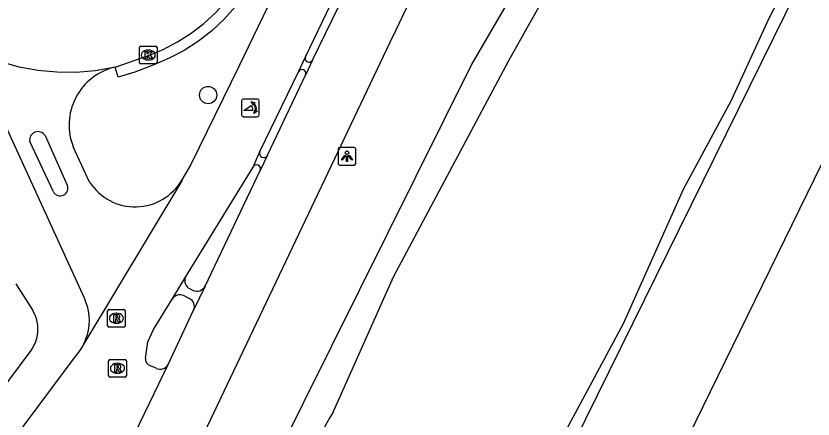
# Model space of a CAD drawing. Extents: x 158838 to 160074, y 386376 to 387776.
# Drawn here: x 159225.69 to 159270.81, y 386775.1 to 386797.89 of the extents above; entities that cross this region are included whole.
import ezdxf

# ---------------------------------------------------------------- set-up
doc = ezdxf.new("R2010")
doc.units = 0
for name, color, linetype in [('IMGEO_Berm_groen', 7, 'Continuous'), ('IMGEO_Boom', 7, 'Continuous'), ('IMGEO_Fietspad_gesloten', 7, 'Continuous'), ('IMGEO_Groenvoorziening', 7, 'Continuous'), ('IMGEO_Haag', 7, 'Continuous'), ('IMGEO_Kolk', 7, 'Continuous'), ('IMGEO_Lichtpunt', 7, 'Continuous'), ('IMGEO_Loofbos', 7, 'Continuous'), ('IMGEO_OVBaan_gesloten', 7, 'Continuous'), ('IMGEO_Poller', 7, 'Continuous'), ('IMGEO_Rijbaan_lokaal_open', 7, 'Continuous'), ('IMGEO_Rioolput', 7, 'Continuous'), ('IMGEO_Voetpad_open', 7, 'Continuous'), ('IMGEO_Waterloop', 7, 'Continuous')]:
    doc.layers.add(name, color=color, linetype=linetype)

msp = doc.modelspace()

# ---------------------------------------------------------------- linework, layer by layer
at = {"layer": 'IMGEO_Berm_groen'}
msp.add_lwpolyline([(159295.387, 386860.749), (159267.753, 386822.227), (159261.396, 386812.36), (159260.712, 386811.091), (159259.44, 386808.818), (159251.504, 386795.194), (159240.385, 386772.855), (159239.987, 386771.45), (159240.04, 386770.482), (159240.179, 386769.522), (159240.404, 386768.578), (159240.711, 386767.659), (159241.1, 386766.77), (159241.567, 386765.92), (159242.107, 386765.115), (159242.718, 386764.361), (159243.393, 386763.665), (159243.51, 386763.556), (159246.227, 386761.743)], dxfattribs=at)
at = {"layer": 'IMGEO_Boom'}
msp.add_circle((159236.573, 386793.421), 0.489, dxfattribs=at)
at = {"layer": 'IMGEO_Fietspad_gesloten'}
for points in [[(159242.326, 386803.363), (159238.334, 386795.064), (159235.594, 386789.49), (159235.091, 386788.626)], [(159242.073, 386795.583), (159244.248, 386800.111)], [(159222.857, 386796.143), (159222.934, 386796.089), (159223.007, 386796.028), (159223.074, 386795.961), (159223.135, 386795.888), (159223.189, 386795.81), (159223.236, 386795.728), (159223.275, 386795.642), (159229.547, 386781.951), (159229.638, 386781.735), (159229.721, 386781.477), (159229.781, 386781.212), (159229.818, 386780.944), (159229.83, 386780.673), (159229.818, 386780.402), (159229.781, 386780.133), (159229.721, 386779.869), (159229.638, 386779.611), (159229.532, 386779.361)], [(159241.681, 386794.737), (159242.073, 386795.583)], [(159239.504, 386790.221), (159241.681, 386794.737)], [(159227.813, 386787.948), (159226.472, 386790.789)], [(159227.346, 386791.126), (159228.598, 386788.324)], [(159229.858, 386788.503), (159228.952, 386790.448)], [(159239.113, 386789.352), (159239.504, 386790.221)], [(159235.294, 386783.113), (159239.113, 386789.352)], [(159235.091, 386788.626), (159235.077, 386788.567), (159229.532, 386779.361)], [(159234.529, 386781.876), (159235.294, 386783.113)], [(159233.021, 386778.548), (159233.156, 386779.456), (159233.471, 386780.169), (159234.529, 386781.876)], [(159229.532, 386779.361), (159229.403, 386779.122), (159229.255, 386778.895), (159229.086, 386778.683), (159223.221, 386770.847)], [(159233.631, 386777.967), (159233.302, 386778.115)]]:
    msp.add_lwpolyline(points, dxfattribs=at)
for centre, radius, start, end in [((159232.062, 386791.724), 3.361, 103.0097, 202.3097), ((159226.94, 386790.876), 0.476, 31.6637, 190.5079), ((159232.437, 386790.167), 3.069, 212.8401, 329.8528), ((159228.196, 386788.155), 0.436, 208.4155, 22.7715), ((159233.422, 386778.5), 0.403, 173.2167, 252.7472), ((159233.846, 386778.441), 0.521, 245.6527, 331.0118)]:
    msp.add_arc(centre, radius, start, end, dxfattribs=at)
at = {"layer": 'IMGEO_Groenvoorziening'}
msp.add_lwpolyline([(159246.227, 386761.743), (159247.31, 386761.41), (159248.321, 386761.304), (159249.049, 386761.409), (159249.654, 386761.53), (159250.281, 386761.789), (159250.668, 386761.999), (159250.994, 386762.252), (159251.323, 386762.46), (159251.632, 386762.697), (159251.919, 386762.96), (159251.99, 386763.033), (159270.556, 386800.667), (159273.614, 386806.196), (159277.779, 386812.449), (159305.768, 386851.337)], dxfattribs=at)
at = {"layer": 'IMGEO_Haag'}
msp.add_lwpolyline([(159238.109, 386798.417), (159237.471, 386797.706), (159236.772, 386797.053), (159236.019, 386796.465), (159235.216, 386795.946), (159234.37, 386795.5), (159233.501, 386795.136), (159233.395, 386795.097), (159232.43, 386794.718), (159231.482, 386794.426), (159231.305, 386794.999)], dxfattribs=at)
at = {"layer": 'IMGEO_Kolk'}
for p, q in [((159232.753, 386796.183), (159233.605, 386796.183)), ((159232.678, 386795.257), (159232.678, 386796.109)), ((159233.166, 386795.963), (159233.191, 386795.963)), ((159233.679, 386796.109), (159233.679, 386795.257)), ((159233.189, 386795.403), (159233.164, 386795.403)), ((159233.605, 386795.183), (159232.753, 386795.183))]:
    msp.add_line(p, q, dxfattribs=at)
for points in [[(159232.753, 386796.183), (159233.605, 386796.183)], [(159232.678, 386795.257), (159232.678, 386796.109)], [(159232.999, 386795.883), (159233.122, 386795.883), (159233.122, 386795.732), (159233.252, 386795.883), (159233.416, 386795.883), (159233.27, 386795.732), (159233.423, 386795.483), (159233.271, 386795.483), (159233.186, 386795.647), (159233.122, 386795.58), (159233.122, 386795.483), (159232.999, 386795.483), (159232.999, 386795.883)], [(159233.679, 386796.109), (159233.679, 386795.257)], [(159233.605, 386795.183), (159232.753, 386795.183)]]:
    msp.add_lwpolyline(points, dxfattribs=at)
for centre, start, end in [((159232.755, 386796.107), 91.552, 178.448), ((159232.755, 386796.107), 91.552, 178.448), ((159233.603, 386796.107), 1.552, 88.448), ((159233.603, 386796.107), 1.552, 88.448), ((159232.755, 386795.259), 181.552, 268.448), ((159232.755, 386795.259), 181.552, 268.448), ((159233.603, 386795.259), 271.552, 358.448), ((159233.603, 386795.259), 271.552, 358.448)]:
    msp.add_arc(centre, 0.0765, start, end, dxfattribs=at)
for centre, major_axis, ratio, start_param, end_param in [((159233.165, 386795.683), (-0.387, 0.002), 0.722429, 4.712389, 7.853982), ((159233.19, 386795.683), (-0.39, 0.002), 0.717154, 1.570796, 4.712389)]:
    msp.add_ellipse(centre, major_axis=major_axis, ratio=ratio, start_param=start_param, end_param=end_param, dxfattribs=at)
at = {"layer": 'IMGEO_Lichtpunt'}
for p, q in [((159243.932, 386790.36), (159243.932, 386789.553)), ((159243.932, 386790.36), (159243.932, 386789.553)), ((159244.834, 386790.455), (159244.026, 386790.455)), ((159244.834, 386790.455), (159244.026, 386790.455)), ((159244.928, 386789.553), (159244.928, 386790.36)), ((159244.928, 386789.553), (159244.928, 386790.36)), ((159244.026, 386789.459), (159244.834, 386789.459)), ((159244.026, 386789.459), (159244.834, 386789.459))]:
    msp.add_line(p, q, dxfattribs=at)
for points in [[(159244.306, 386790.024), (159244.345, 386789.996), (159244.157, 386789.734), (159244.119, 386789.761), (159244.306, 386790.024)], [(159244.408, 386789.976), (159244.455, 386789.976), (159244.455, 386789.654), (159244.408, 386789.654), (159244.408, 386789.976)], [(159244.518, 386789.996), (159244.556, 386790.023), (159244.743, 386789.761), (159244.704, 386789.733), (159244.518, 386789.996)]]:
    msp.add_lwpolyline(points, dxfattribs=at)
msp.add_circle((159244.431, 386790.158), 0.0994, dxfattribs=at)
for centre, start, end in [((159244.026, 386790.36), 90, 180), ((159244.026, 386790.36), 90, 180), ((159244.834, 386790.36), 0, 90), ((159244.834, 386790.36), 0, 90), ((159244.026, 386789.553), 180, 270), ((159244.026, 386789.553), 180, 270), ((159244.834, 386789.553), 270, 0), ((159244.834, 386789.553), 270, 360)]:
    msp.add_arc(centre, 0.0946, start, end, dxfattribs=at)
at = {"layer": 'IMGEO_Loofbos'}
msp.add_lwpolyline([(159253.846, 386749.624), (159253.963, 386750), (159257.448, 386761.205), (159277.624, 386802.456), (159300.846, 386836.608), (159308.987, 386845.652), (159313.324, 386845.108), (159309.692, 386855.626)], dxfattribs=at)
at = {"layer": 'IMGEO_OVBaan_gesloten'}
for points in [[(159242.481, 386795.398), (159244.661, 386799.903)], [(159246.85, 386796.388), (159236.355, 386774.31)], [(159242.481, 386795.398), (159242.09, 386794.553)], [(159239.935, 386790.012), (159242.09, 386794.553)], [(159239.935, 386790.012), (159239.52, 386789.158)], [(159236.395, 386782.614), (159239.52, 386789.158)], [(159236.395, 386782.614), (159235.744, 386781.256)], [(159234.301, 386778.189), (159235.744, 386781.256)], [(159232.177, 386773.766), (159234.301, 386778.189)]]:
    msp.add_lwpolyline(points, dxfattribs=at)
msp.add_arc((159439.59, 386704.553), 213.5, 147.79118, 154.52356, dxfattribs=at)
at = {"layer": 'IMGEO_Poller'}
for p, q in [((159238.464, 386793.1), (159238.464, 386792.293)), ((159238.464, 386793.1), (159238.464, 386792.293)), ((159239.366, 386793.195), (159238.558, 386793.195)), ((159239.366, 386793.195), (159238.558, 386793.195)), ((159239.46, 386792.293), (159239.46, 386793.1)), ((159239.46, 386792.293), (159239.46, 386793.1)), ((159238.558, 386792.198), (159239.366, 386792.198)), ((159238.558, 386792.198), (159239.366, 386792.198))]:
    msp.add_line(p, q, dxfattribs=at)
for points in [[(159239.143, 386792.924), (159239.131, 386792.851), (159239.006, 386793.056)], [(159239.006, 386793.056), (159239.237, 386792.99), (159239.166, 386792.958)], [(159239.099, 386792.551), (159238.586, 386792.551), (159239.016, 386792.826)], [(159239.159, 386792.379), (159239.225, 386792.61), (159239.255, 386792.542)], [(159239.291, 386792.515), (159239.363, 386792.504), (159239.159, 386792.379)]]:
    msp.add_lwpolyline(points, dxfattribs=at)
for centre, radius, start, end in [((159238.558, 386793.1), 0.0946, 90, 180), ((159238.558, 386793.1), 0.0946, 90, 180), ((159239.366, 386793.1), 0.0946, 0, 90), ((159239.366, 386793.1), 0.0946, 0, 90), ((159238.771, 386792.601), 0.332, 351.3247, 42.4854), ((159238.785, 386792.611), 0.476, 351.7527, 41.1691), ((159238.785, 386792.611), 0.516, 349.3569, 42.2912), ((159238.558, 386792.293), 0.0946, 180, 270), ((159238.558, 386792.293), 0.0946, 180, 270), ((159239.366, 386792.293), 0.0946, 270, 0), ((159239.366, 386792.293), 0.0946, 270, 0)]:
    msp.add_arc(centre, radius, start, end, dxfattribs=at)
at = {"layer": 'IMGEO_Rijbaan_lokaal_open'}
for points in [[(159231.305, 386794.999), (159233.189, 386795.661), (159234.033, 386796.005), (159234.842, 386796.423), (159235.611, 386796.912), (159236.333, 386797.468), (159237.003, 386798.086), (159237.614, 386798.761), (159238.163, 386799.488), (159238.645, 386800.261), (159238.66, 386800.288), (159239.618, 386802.301), (159249.891, 386821.241), (159250.502, 386822.26), (159256.377, 386831.036), (159260.043, 386836.113), (159272.905, 386854.001), (159286.185, 386872.449), (159287.428, 386874.189), (159288.379, 386875.519)], [(159231.305, 386794.999), (159231.238, 386794.984), (159230.174, 386794.795), (159229.097, 386794.702), (159228.016, 386794.706), (159226.94, 386794.807), (159225.877, 386795.003), (159224.835, 386795.293), (159223.824, 386795.675), (159222.857, 386796.143)]]:
    msp.add_lwpolyline(points, dxfattribs=at)
at = {"layer": 'IMGEO_Rioolput'}
for p, q in [((159230.956, 386781.299), (159231.808, 386781.299)), ((159230.881, 386780.373), (159230.881, 386781.225)), ((159231.369, 386781.079), (159231.394, 386781.079)), ((159231.882, 386781.225), (159231.882, 386780.373)), ((159231.392, 386780.519), (159231.367, 386780.519)), ((159231.808, 386780.299), (159230.956, 386780.299)), ((159230.941, 386777.544), (159230.941, 386778.396)), ((159231.016, 386778.47), (159231.868, 386778.47)), ((159231.429, 386778.25), (159231.454, 386778.25)), ((159231.942, 386778.396), (159231.942, 386777.544)), ((159231.452, 386777.69), (159231.427, 386777.69)), ((159231.868, 386777.47), (159231.016, 386777.47))]:
    msp.add_line(p, q, dxfattribs=at)
for points in [[(159230.956, 386781.299), (159231.808, 386781.299)], [(159230.881, 386780.373), (159230.881, 386781.225)], [(159231.47, 386780.997), (159231.218, 386780.999), (159231.218, 386780.599)], [(159231.396, 386780.918), (159231.342, 386780.918), (159231.342, 386780.837)], [(159231.342, 386780.837), (159231.394, 386780.837)], [(159231.882, 386781.225), (159231.882, 386780.373)], [(159231.218, 386780.599), (159231.342, 386780.599), (159231.342, 386780.761), (159231.353, 386780.761)], [(159231.4, 386780.732), (159231.471, 386780.599), (159231.611, 386780.599), (159231.546, 386780.725)], [(159231.808, 386780.299), (159230.956, 386780.299)], [(159230.941, 386777.544), (159230.941, 386778.396)], [(159231.016, 386778.47), (159231.868, 386778.47)], [(159231.53, 386778.168), (159231.278, 386778.17), (159231.278, 386777.77)], [(159231.942, 386778.396), (159231.942, 386777.544)], [(159231.278, 386777.77), (159231.402, 386777.77), (159231.402, 386777.932), (159231.413, 386777.932)], [(159231.456, 386778.089), (159231.402, 386778.089), (159231.402, 386778.008)], [(159231.402, 386778.008), (159231.454, 386778.008)], [(159231.46, 386777.903), (159231.531, 386777.77), (159231.671, 386777.77), (159231.606, 386777.896)], [(159231.868, 386777.47), (159231.016, 386777.47)]]:
    msp.add_lwpolyline(points, dxfattribs=at)
for centre, radius, start, end in [((159230.958, 386781.223), 0.0765, 91.552, 178.448), ((159230.958, 386781.223), 0.0765, 91.552, 178.448), ((159231.806, 386781.223), 0.0765, 1.552, 88.448), ((159231.806, 386781.223), 0.0765, 1.552, 88.448), ((159231.378, 386781.026), 0.19, 274.7715, 282.9687), ((159231.402, 386780.822), 0.0964, 77.0061, 93.1865), ((159231.416, 386780.879), 0.0378, 276.6634, 79.6772), ((159231.469, 386780.887), 0.109, 350.3612, 89.416), ((159231.467, 386780.887), 0.112, 277.5842, 350.9817), ((159230.958, 386780.375), 0.0765, 181.552, 268.448), ((159230.958, 386780.375), 0.0765, 181.552, 268.448), ((159231.352, 386780.708), 0.0533, 26.0293, 88.6989), ((159231.451, 386780.672), 0.108, 29.5134, 73.7905), ((159231.806, 386780.375), 0.0765, 271.552, 358.448), ((159231.806, 386780.375), 0.0765, 271.552, 358.448), ((159231.018, 386778.394), 0.0765, 91.552, 178.448), ((159231.018, 386778.394), 0.0765, 91.552, 178.448), ((159231.529, 386778.058), 0.109, 350.3612, 89.416), ((159231.866, 386778.394), 0.0765, 1.552, 88.448), ((159231.866, 386778.394), 0.0765, 1.552, 88.448), ((159231.412, 386777.879), 0.0533, 26.0293, 88.6989), ((159231.438, 386778.197), 0.19, 274.7715, 282.9687), ((159231.462, 386777.993), 0.0964, 77.0061, 93.1865), ((159231.476, 386778.05), 0.0378, 276.6634, 79.6772), ((159231.527, 386778.058), 0.112, 277.5842, 350.9817), ((159231.511, 386777.843), 0.108, 29.5134, 73.7905), ((159231.018, 386777.546), 0.0765, 181.552, 268.448), ((159231.018, 386777.546), 0.0765, 181.552, 268.448), ((159231.866, 386777.546), 0.0765, 271.552, 358.448), ((159231.866, 386777.546), 0.0765, 271.552, 358.448)]:
    msp.add_arc(centre, radius, start, end, dxfattribs=at)
for centre, major_axis, ratio, start_param, end_param in [((159231.368, 386780.799), (-0.387, 0.002), 0.722429, 4.712389, 7.853982), ((159231.393, 386780.799), (-0.39, 0.002), 0.717154, 1.570796, 4.712389), ((159231.428, 386777.97), (-0.387, 0.002), 0.722429, 4.712389, 7.853982), ((159231.453, 386777.97), (-0.39, 0.002), 0.717154, 1.570796, 4.712389)]:
    msp.add_ellipse(centre, major_axis=major_axis, ratio=ratio, start_param=start_param, end_param=end_param, dxfattribs=at)
at = {"layer": 'IMGEO_Voetpad_open'}
for points in [[(159225.683, 386782.752), (159226.642, 386781.234), (159226.696, 386781.132), (159226.773, 386780.959), (159226.835, 386780.78), (159226.88, 386780.595), (159226.908, 386780.408), (159226.92, 386780.219), (159226.915, 386780.029), (159226.892, 386779.841), (159226.853, 386779.655), (159226.798, 386779.474), (159226.726, 386779.298), (159226.64, 386779.129), (159226.538, 386778.969), (159221.735, 386772.564), (159221.714, 386772.535), (159221.587, 386772.382), (159221.447, 386772.24), (159221.296, 386772.112)], [(159235.546, 386782.46), (159235.717, 386782.375)], [(159235.504, 386781.92), (159235.182, 386782.082)]]:
    msp.add_lwpolyline(points, dxfattribs=at)
for centre, radius, start, end in [((159242.279, 386795.495), 0.224, 156.9364, 334.2815), ((159241.884, 386794.641), 0.224, 336.7592, 154.797), ((159239.723, 386790.123), 0.24, 155.9795, 332.2813), ((159239.315, 386789.252), 0.225, 335.2571, 153.7725), ((159235.737, 386782.909), 0.488, 155.2536, 246.9507), ((159235.934, 386782.84), 0.513, 244.9564, 333.8795), ((159234.979, 386781.587), 0.535, 67.7437, 147.2739), ((159235.291, 386781.468), 0.5, 334.9796, 64.7647)]:
    msp.add_arc(centre, radius, start, end, dxfattribs=at)
at = {"layer": 'IMGEO_Waterloop'}
for points in [[(159243.655, 386775.496), (159247.064, 386783.134), (159253.594, 386795.373), (159259.508, 386805.927), (159265.791, 386817.385), (159269.282, 386822.806), (159277.228, 386833.545), (159284.538, 386843.381), (159289.98, 386850.732), (159295.668, 386859.233)], [(159303.301, 386849.075), (159296.943, 386840.364), (159285.627, 386824.785), (159277.547, 386813.251), (159274.878, 386809.101), (159272.562, 386805.589), (159270.413, 386801.844), (159268.305, 386797.742), (159266.166, 386793.116), (159263.45, 386788.071), (159260.06, 386780.489), (159256.668, 386774.174), (159253.949, 386768.553), (159252.625, 386765.583), (159251.877, 386764.262), (159251.327, 386763.399), (159250.4, 386762.835), (159249.454, 386762.68), (159248.391, 386762.765), (159247.388, 386762.973), (159246.672, 386763.237), (159245.401, 386764.079), (159244.354, 386765.147)]]:
    msp.add_lwpolyline(points, dxfattribs=at)
msp.add_arc((159250.712, 386770.775), 8.491, 146.2156, 221.5125, dxfattribs=at)

doc.saveas('drawing.dxf')
